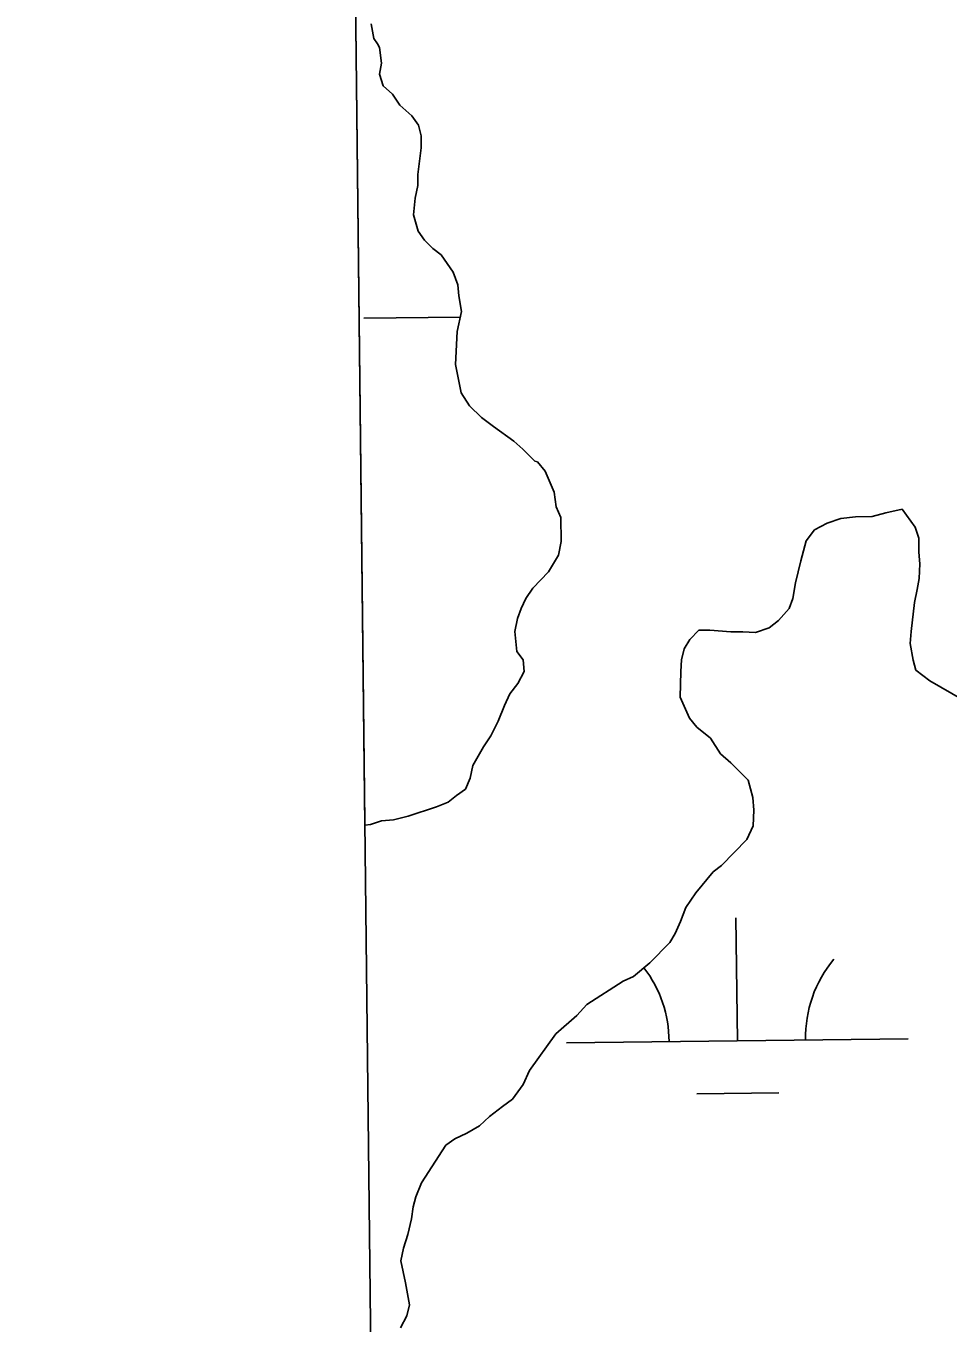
# Model space of a CAD drawing. Extents: x 3684037 to 3722149, y 433263 to 459021.
# Drawn here: x 3688058.9 to 3688328.7, y 447858.2 to 448237.7 of the extents above; entities that cross this region are included whole.
import ezdxf

# ---------------------------------------------------------------- set-up
doc = ezdxf.new("R2010")
doc.units = 0
for name, color, linetype in [('V-GRID-FRAM', 7, 'Continuous'), ('V-TOPO-SHOR', 7, 'Continuous'), ('V-WETL-SWMP', 7, 'Continuous')]:
    doc.layers.add(name, color=color, linetype=linetype)

msp = doc.modelspace()

# ---------------------------------------------------------------- linework, layer by layer
at = {"layer": 'V-GRID-FRAM'}
msp.add_lwpolyline([(3688058.95, 456858.86), (3719789.33, 457228.09), (3720008.82, 439046.89), (3688262.58, 438677.48), (3688058.95, 456858.86)], dxfattribs=at)
at = {"layer": 'V-TOPO-SHOR'}
for p, q in [((3688159.91, 448238.3), (3688160.74, 448234.02)), ((3688160.74, 448234.02), (3688161.83, 448232.42)), ((3688161.83, 448232.42), (3688162.37, 448231.35)), ((3688162.37, 448231.35), (3688162.93, 448226.81)), ((3688162.93, 448226.81), (3688162.42, 448223.59)), ((3688162.42, 448223.59), (3688163.51, 448220.12)), ((3688163.51, 448220.12), (3688166.2, 448217.72)), ((3688166.2, 448217.72), (3688168.37, 448214.52)), ((3688168.37, 448214.52), (3688171.87, 448211.33)), ((3688171.87, 448211.33), (3688173.76, 448208.67)), ((3688173.76, 448208.67), (3688174.58, 448205.46)), ((3688174.58, 448205.46), (3688174.6, 448201.98)), ((3688174.6, 448201.98), (3688173.58, 448194.21)), ((3688173.58, 448194.21), (3688173.6, 448190.99)), ((3688173.6, 448190.99), (3688172.82, 448187.24)), ((3688172.82, 448187.24), (3688172.32, 448182.42)), ((3688172.32, 448182.42), (3688173.69, 448177.61)), ((3688173.69, 448177.61), (3688175.58, 448174.94)), ((3688175.58, 448174.94), (3688178, 448172.55)), ((3688178, 448172.55), (3688180.43, 448170.69)), ((3688180.43, 448170.69), (3688183.94, 448165.62)), ((3688183.94, 448165.62), (3688185.3, 448161.88)), ((3688185.3, 448161.88), (3688185.59, 448158.67)), ((3688185.59, 448158.67), (3688186.42, 448154.13)), ((3688186.42, 448154.13), (3688185.12, 448148.23)), ((3688185.12, 448148.23), (3688184.65, 448138.59)), ((3688184.65, 448138.59), (3688186.31, 448130.3)), ((3688186.31, 448130.3), (3688188.74, 448126.56)), ((3688188.74, 448126.56), (3688192.24, 448123.1)), ((3688192.24, 448123.1), (3688195.74, 448120.45)), ((3688195.74, 448120.45), (3688201.66, 448116.2)), ((3688201.66, 448116.2), (3688204.35, 448113.81)), ((3688204.35, 448113.81), (3688207.85, 448110.35)), ((3688207.85, 448110.35), (3688208.66, 448110.09)), ((3688208.66, 448110.09), (3688210.82, 448107.42)), ((3688210.82, 448107.42), (3688213.53, 448101.28)), ((3688213.53, 448101.28), (3688214.1, 448097)), ((3688214.1, 448097), (3688215.45, 448093.8)), ((3688306.49, 448094.11), (3688310.5, 448095.21)), ((3688310.5, 448095.21), (3688315.31, 448096.31)), ((3688315.31, 448096.31), (3688319.09, 448090.98)), ((3688215.45, 448093.8), (3688215.5, 448086.84)), ((3688289.64, 448090.25), (3688293.38, 448092.15)), ((3688293.38, 448092.15), (3688297.39, 448093.52)), ((3688297.39, 448093.52), (3688301.67, 448094.08)), ((3688301.67, 448094.08), (3688306.49, 448094.11)), ((3688319.09, 448090.98), (3688320.18, 448087.77)), ((3688215.5, 448086.84), (3688214.72, 448082.82)), ((3688285.69, 448081.13), (3688287.26, 448087.03)), ((3688287.26, 448087.03), (3688289.64, 448090.25)), ((3688320.18, 448087.77), (3688320.21, 448083.75)), ((3688320.21, 448083.75), (3688320.5, 448080.28)), ((3688214.72, 448082.82), (3688211.81, 448077.98)), ((3688284.12, 448074.69), (3688285.69, 448081.13)), ((3688320.5, 448080.28), (3688320.26, 448075.99)), ((3688211.81, 448077.98), (3688207.29, 448073.13)), ((3688320.26, 448075.99), (3688319.74, 448072.77)), ((3688207.29, 448073.13), (3688205.16, 448070.17)), ((3688283.35, 448070.13), (3688284.12, 448074.69)), ((3688319.74, 448072.77), (3688318.96, 448069.02)), ((3688205.16, 448070.17), (3688203.84, 448067.22)), ((3688282.29, 448067.18), (3688283.35, 448070.13)), ((3688318.96, 448069.02), (3688317.95, 448060.45)), ((3688202.79, 448064.27), (3688202.01, 448060.51)), ((3688203.84, 448067.22), (3688202.79, 448064.27)), ((3688279.1, 448063.68), (3688282.29, 448067.18)), ((3688202.01, 448060.51), (3688202.58, 448054.63)), ((3688253.17, 448058.16), (3688255.83, 448060.85)), ((3688255.83, 448060.85), (3688259.04, 448060.87)), ((3688259.04, 448060.87), (3688265.2, 448060.38)), ((3688265.2, 448060.38), (3688268.68, 448060.4)), ((3688268.68, 448060.4), (3688272.43, 448060.16)), ((3688272.43, 448060.16), (3688276.44, 448061.52)), ((3688276.44, 448061.52), (3688279.1, 448063.68)), ((3688317.95, 448060.45), (3688317.7, 448056.96)), ((3688251.58, 448055.47), (3688253.17, 448058.16)), ((3688317.7, 448056.96), (3688318.54, 448052.15)), ((3688202.58, 448054.63), (3688204.47, 448052.23)), ((3688250.79, 448052.25), (3688251.58, 448055.47)), ((3688204.47, 448052.23), (3688204.76, 448048.75)), ((3688250.55, 448048.77), (3688250.79, 448052.25)), ((3688318.54, 448052.15), (3688319.36, 448049.21)), ((3688319.36, 448049.21), (3688323.4, 448046.02)), ((3688202.91, 448045.26), (3688200.52, 448042.3)), ((3688204.76, 448048.75), (3688202.91, 448045.26)), ((3688250.33, 448041.27), (3688250.55, 448048.77)), ((3688323.4, 448046.02), (3688336.29, 448038.61)), ((3688200.52, 448042.3), (3688198.94, 448038.8)), ((3688253.05, 448035.13), (3688250.33, 448041.27)), ((3688198.94, 448038.8), (3688197.09, 448034.24)), ((3688197.09, 448034.24), (3688194.98, 448029.94)), ((3688255.2, 448032.47), (3688253.05, 448035.13)), ((3688194.98, 448029.94), (3688192.85, 448026.72)), ((3688259.24, 448029.28), (3688255.2, 448032.47)), ((3688192.85, 448026.72), (3688189.68, 448021.34)), ((3688262.21, 448024.75), (3688259.24, 448029.28)), ((3688265.18, 448022.09), (3688262.21, 448024.75)), ((3688189.68, 448021.34), (3688188.9, 448017.59)), ((3688270.3, 448017.03), (3688265.18, 448022.09)), ((3688188.9, 448017.59), (3688187.58, 448014.37)), ((3688271.67, 448011.96), (3688270.3, 448017.03)), ((3688184.91, 448012.48), (3688182.51, 448010.59)), ((3688187.58, 448014.37), (3688184.91, 448012.48)), ((3688271.96, 448008.21), (3688271.67, 448011.96)), ((3688179.04, 448009.23), (3688170.76, 448006.5)), ((3688182.51, 448010.59), (3688179.04, 448009.23)), ((3688271.72, 448003.66), (3688271.96, 448008.21)), ((3688159.8, 448004.02), (3688158.12, 448003.88)), ((3688163, 448005.11), (3688159.8, 448004.02)), ((3688166.48, 448005.4), (3688163, 448005.11)), ((3688170.76, 448006.5), (3688166.48, 448005.4)), ((3688269.87, 447999.63), (3688271.72, 448003.66)), ((3688262.42, 447992.08), (3688269.87, 447999.63)), ((3688260.02, 447990.19), (3688262.42, 447992.08)), ((3688254.98, 447984), (3688260.02, 447990.19)), ((3688252.06, 447979.7), (3688254.98, 447984)), ((3688250.48, 447975.67), (3688252.06, 447979.7)), ((3688248.89, 447972.18), (3688250.48, 447975.67)), ((3688241.45, 447963.57), (3688247.3, 447969.5)), ((3688247.3, 447969.5), (3688248.89, 447972.18)), ((3688236.66, 447959.52), (3688241.45, 447963.57)), ((3688223.05, 447951.4), (3688233.72, 447958.16)), ((3688233.72, 447958.16), (3688236.66, 447959.52)), ((3688220.13, 447948.17), (3688223.05, 447951.4)), ((3688214, 447942.78), (3688220.13, 447948.17)), ((3688206.31, 447932.02), (3688214, 447942.78)), ((3688204.46, 447927.99), (3688206.31, 447932.02)), ((3688201.27, 447923.69), (3688204.46, 447927.99)), ((3688198.34, 447921.52), (3688201.27, 447923.69)), ((3688194.61, 447918.56), (3688198.34, 447921.52)), ((3688191.68, 447915.86), (3688194.61, 447918.56)), ((3688184.48, 447912.07), (3688187.95, 447913.69)), ((3688187.95, 447913.69), (3688191.68, 447915.86)), ((3688174.65, 447899.15), (3688181.81, 447910.17)), ((3688181.81, 447910.17), (3688184.48, 447912.07)), ((3688173.07, 447895.12), (3688174.65, 447899.15)), ((3688172.29, 447892.17), (3688173.07, 447895.12)), ((3688171.78, 447888.69), (3688172.29, 447892.17)), ((3688170.73, 447884.13), (3688171.78, 447888.69)), ((3688169.42, 447880.11), (3688170.73, 447884.13)), ((3688168.64, 447876.35), (3688169.42, 447880.11)), ((3688170.02, 447869.94), (3688168.64, 447876.35)), ((3688171.13, 447863.52), (3688170.02, 447869.94)), ((3688170.35, 447860.3), (3688171.13, 447863.52)), ((3688168.5, 447856.81), (3688170.35, 447860.3))]:
    msp.add_line(p, q, dxfattribs=at)
at = {"layer": 'V-WETL-SWMP'}
for p, q in [((3688158.12, 448003.88), (3688155.03, 448279.52)), ((3688159.91, 448238.3), (3688160.74, 448234.02)), ((3688160.74, 448234.02), (3688161.83, 448232.42)), ((3688161.83, 448232.42), (3688162.37, 448231.35)), ((3688162.37, 448231.35), (3688162.93, 448226.81)), ((3688162.93, 448226.81), (3688162.42, 448223.59)), ((3688162.42, 448223.59), (3688163.51, 448220.12)), ((3688163.51, 448220.12), (3688166.2, 448217.72)), ((3688166.2, 448217.72), (3688168.37, 448214.52)), ((3688168.37, 448214.52), (3688171.87, 448211.33)), ((3688171.87, 448211.33), (3688173.76, 448208.67)), ((3688173.76, 448208.67), (3688174.58, 448205.46)), ((3688174.58, 448205.46), (3688174.6, 448201.98)), ((3688174.6, 448201.98), (3688173.58, 448194.21)), ((3688173.58, 448194.21), (3688173.6, 448190.99)), ((3688173.6, 448190.99), (3688172.82, 448187.24)), ((3688172.82, 448187.24), (3688172.32, 448182.42)), ((3688172.32, 448182.42), (3688173.69, 448177.61)), ((3688173.69, 448177.61), (3688175.58, 448174.94)), ((3688175.58, 448174.94), (3688178, 448172.55)), ((3688178, 448172.55), (3688180.43, 448170.69)), ((3688180.43, 448170.69), (3688183.94, 448165.62)), ((3688183.94, 448165.62), (3688185.3, 448161.88)), ((3688185.3, 448161.88), (3688185.59, 448158.67)), ((3688185.59, 448158.67), (3688186.42, 448154.13)), ((3688157.78, 448152.12), (3688186.05, 448152.45)), ((3688186.42, 448154.13), (3688185.12, 448148.23)), ((3688185.12, 448148.23), (3688184.65, 448138.59)), ((3688184.65, 448138.59), (3688186.31, 448130.3)), ((3688186.31, 448130.3), (3688188.74, 448126.56)), ((3688188.74, 448126.56), (3688192.24, 448123.1)), ((3688192.24, 448123.1), (3688195.74, 448120.45)), ((3688195.74, 448120.45), (3688201.66, 448116.2)), ((3688201.66, 448116.2), (3688204.35, 448113.81)), ((3688204.35, 448113.81), (3688207.85, 448110.35)), ((3688207.85, 448110.35), (3688208.66, 448110.09)), ((3688208.66, 448110.09), (3688210.82, 448107.42)), ((3688210.82, 448107.42), (3688213.53, 448101.28)), ((3688213.53, 448101.28), (3688214.1, 448097)), ((3688214.1, 448097), (3688215.45, 448093.8)), ((3688306.49, 448094.11), (3688310.5, 448095.21)), ((3688310.5, 448095.21), (3688315.31, 448096.31)), ((3688315.31, 448096.31), (3688319.09, 448090.98)), ((3688215.45, 448093.8), (3688215.5, 448086.84)), ((3688289.64, 448090.25), (3688293.38, 448092.15)), ((3688293.38, 448092.15), (3688297.39, 448093.52)), ((3688297.39, 448093.52), (3688301.67, 448094.08)), ((3688301.67, 448094.08), (3688306.49, 448094.11)), ((3688319.09, 448090.98), (3688320.18, 448087.77)), ((3688215.5, 448086.84), (3688214.72, 448082.82)), ((3688285.69, 448081.13), (3688287.26, 448087.03)), ((3688287.26, 448087.03), (3688289.64, 448090.25)), ((3688320.18, 448087.77), (3688320.21, 448083.75)), ((3688320.21, 448083.75), (3688320.5, 448080.28)), ((3688214.72, 448082.82), (3688211.81, 448077.98)), ((3688284.12, 448074.69), (3688285.69, 448081.13)), ((3688320.5, 448080.28), (3688320.26, 448075.99)), ((3688211.81, 448077.98), (3688207.29, 448073.13)), ((3688320.26, 448075.99), (3688319.74, 448072.77)), ((3688207.29, 448073.13), (3688205.16, 448070.17)), ((3688283.35, 448070.13), (3688284.12, 448074.69)), ((3688319.74, 448072.77), (3688318.96, 448069.02)), ((3688205.16, 448070.17), (3688203.84, 448067.22)), ((3688282.29, 448067.18), (3688283.35, 448070.13)), ((3688318.96, 448069.02), (3688317.95, 448060.45)), ((3688202.79, 448064.27), (3688202.01, 448060.51)), ((3688203.84, 448067.22), (3688202.79, 448064.27)), ((3688279.1, 448063.68), (3688282.29, 448067.18)), ((3688202.01, 448060.51), (3688202.58, 448054.63)), ((3688253.17, 448058.16), (3688255.83, 448060.85)), ((3688255.83, 448060.85), (3688259.04, 448060.87)), ((3688259.04, 448060.87), (3688265.2, 448060.38)), ((3688265.2, 448060.38), (3688268.68, 448060.4)), ((3688268.68, 448060.4), (3688272.43, 448060.16)), ((3688272.43, 448060.16), (3688276.44, 448061.52)), ((3688276.44, 448061.52), (3688279.1, 448063.68)), ((3688317.95, 448060.45), (3688317.7, 448056.96)), ((3688251.58, 448055.47), (3688253.17, 448058.16)), ((3688317.7, 448056.96), (3688318.54, 448052.15)), ((3688202.58, 448054.63), (3688204.47, 448052.23)), ((3688250.79, 448052.25), (3688251.58, 448055.47)), ((3688204.47, 448052.23), (3688204.76, 448048.75)), ((3688250.55, 448048.77), (3688250.79, 448052.25)), ((3688318.54, 448052.15), (3688319.36, 448049.21)), ((3688319.36, 448049.21), (3688323.4, 448046.02)), ((3688202.91, 448045.26), (3688200.52, 448042.3)), ((3688204.76, 448048.75), (3688202.91, 448045.26)), ((3688250.33, 448041.27), (3688250.55, 448048.77)), ((3688323.4, 448046.02), (3688336.29, 448038.61)), ((3688200.52, 448042.3), (3688198.94, 448038.8)), ((3688253.05, 448035.13), (3688250.33, 448041.27)), ((3688198.94, 448038.8), (3688197.09, 448034.24)), ((3688197.09, 448034.24), (3688194.98, 448029.94)), ((3688255.2, 448032.47), (3688253.05, 448035.13)), ((3688194.98, 448029.94), (3688192.85, 448026.72)), ((3688259.24, 448029.28), (3688255.2, 448032.47)), ((3688192.85, 448026.72), (3688189.68, 448021.34)), ((3688262.21, 448024.75), (3688259.24, 448029.28)), ((3688265.18, 448022.09), (3688262.21, 448024.75)), ((3688189.68, 448021.34), (3688188.9, 448017.59)), ((3688270.3, 448017.03), (3688265.18, 448022.09)), ((3688188.9, 448017.59), (3688187.58, 448014.37)), ((3688271.67, 448011.96), (3688270.3, 448017.03)), ((3688184.91, 448012.48), (3688182.51, 448010.59)), ((3688187.58, 448014.37), (3688184.91, 448012.48)), ((3688271.96, 448008.21), (3688271.67, 448011.96)), ((3688179.04, 448009.23), (3688170.76, 448006.5)), ((3688182.51, 448010.59), (3688179.04, 448009.23)), ((3688271.72, 448003.66), (3688271.96, 448008.21)), ((3688159.8, 448004.02), (3688158.12, 448003.88)), ((3688163, 448005.11), (3688159.8, 448004.02)), ((3688166.48, 448005.4), (3688163, 448005.11)), ((3688170.76, 448006.5), (3688166.48, 448005.4)), ((3688269.87, 447999.63), (3688271.72, 448003.66)), ((3688262.42, 447992.08), (3688269.87, 447999.63)), ((3688260.02, 447990.19), (3688262.42, 447992.08)), ((3688254.98, 447984), (3688260.02, 447990.19)), ((3688252.06, 447979.7), (3688254.98, 447984)), ((3688250.48, 447975.67), (3688252.06, 447979.7)), ((3688267.09, 447940.77), (3688266.67, 447976.77)), ((3688248.89, 447972.18), (3688250.48, 447975.67)), ((3688241.45, 447963.57), (3688247.3, 447969.5)), ((3688247.3, 447969.5), (3688248.89, 447972.18)), ((3688236.66, 447959.52), (3688241.45, 447963.57)), ((3688223.05, 447951.4), (3688233.72, 447958.16)), ((3688233.72, 447958.16), (3688236.66, 447959.52)), ((3688220.13, 447948.17), (3688223.05, 447951.4)), ((3688214, 447942.78), (3688220.13, 447948.17)), ((3688206.31, 447932.02), (3688214, 447942.78)), ((3688217.09, 447940.19), (3688317.09, 447941.35)), ((3688204.46, 447927.99), (3688206.31, 447932.02)), ((3688201.27, 447923.69), (3688204.46, 447927.99)), ((3688198.34, 447921.52), (3688201.27, 447923.69)), ((3688255.27, 447925.2), (3688279.27, 447925.48)), ((3688194.61, 447918.56), (3688198.34, 447921.52)), ((3688191.68, 447915.86), (3688194.61, 447918.56)), ((3688184.48, 447912.07), (3688187.95, 447913.69)), ((3688187.95, 447913.69), (3688191.68, 447915.86)), ((3688174.65, 447899.15), (3688181.81, 447910.17)), ((3688181.81, 447910.17), (3688184.48, 447912.07)), ((3688173.07, 447895.12), (3688174.65, 447899.15)), ((3688172.29, 447892.17), (3688173.07, 447895.12)), ((3688171.78, 447888.69), (3688172.29, 447892.17)), ((3688170.73, 447884.13), (3688171.78, 447888.69)), ((3688169.42, 447880.11), (3688170.73, 447884.13)), ((3688168.64, 447876.35), (3688169.42, 447880.11)), ((3688170.02, 447869.94), (3688168.64, 447876.35)), ((3688171.13, 447863.52), (3688170.02, 447869.94)), ((3688170.35, 447860.3), (3688171.13, 447863.52)), ((3688168.5, 447856.81), (3688170.35, 447860.3))]:
    msp.add_line(p, q, dxfattribs=at)
for centre, start, end in [((3688211.85, 447940.6), 359.8949, 37.6509), ((3688322.32, 447941.89), 139.8949, 181.4385)]:
    msp.add_arc(centre, 35.25, start, end, dxfattribs=at)

doc.saveas('drawing.dxf')
